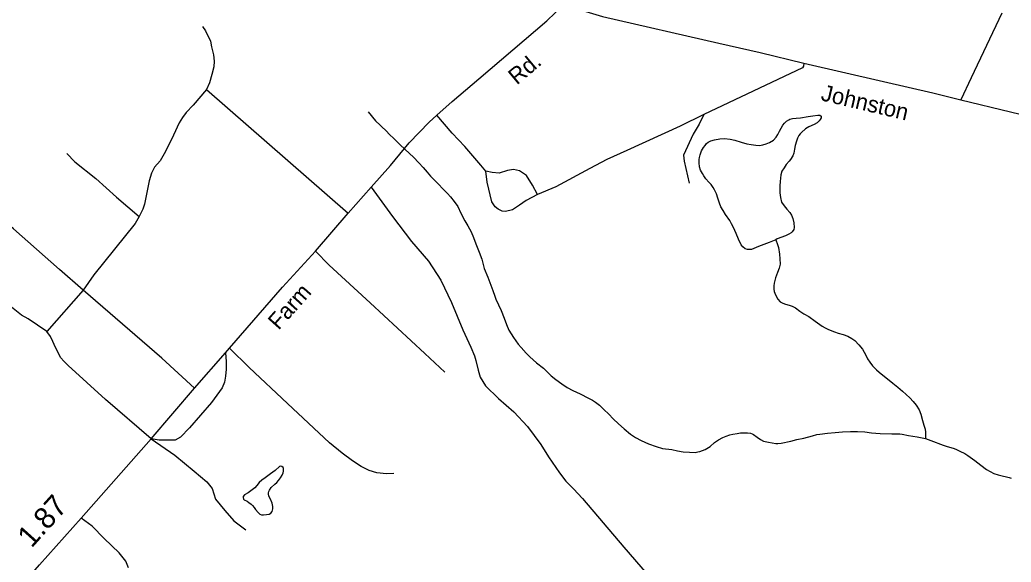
# Model space of a CAD drawing. Extents: x 2220236 to 2384410, y 720751 to 894131.
# Drawn here: x 2355355 to 2361132, y 851713 to 854872 of the extents above; entities that cross this region are included whole.
import ezdxf

# ---------------------------------------------------------------- set-up
doc = ezdxf.new("R2010")
doc.units = 0
for name, color, linetype in [('Exist Hydrographic Creek Single Shore', 7, 'Continuous'), ('Exist Hydrographic Misc Water Feature', 7, 'Continuous'), ('Exist Hydrographic Pond Under 1500 Sq Ft', 7, 'Continuous'), ('Exist Road Non-System Type 51', 7, 'Continuous'), ('Exist Road Secondary Mileage Hundredths English Label', 7, 'Continuous'), ('Exist Road Secondary Type 51 Attributed', 7, 'Continuous'), ('Exist Road Secondary Type 51 Label', 7, 'Continuous')]:
    doc.layers.add(name, color=color, linetype=linetype)

msp = doc.modelspace()

# ---------------------------------------------------------------- linework, layer by layer
at = {"layer": 'Exist Hydrographic Creek Single Shore'}
for points in [[(2357384.4, 854335.7), (2357428.8, 854284), (2357455.2, 854258.2), (2357465.4, 854248.7), (2357487.6, 854226.7), (2357511.9, 854203), (2357532.1, 854183.2), (2357550.5, 854165.9), (2357572.7, 854143.8), (2357599.1, 854118), (2357625.3, 854094.4), (2357649.5, 854072.5), (2357680.1, 854039.2), (2357706.2, 854011.4), (2357728.6, 853985.4), (2357748.9, 853961.6), (2357771.2, 853937.9), (2357795.5, 853914.3), (2357821.2, 853888.1), (2357848.2, 853861.3), (2357864.4, 853841.6), (2357886.6, 853813.7), (2357907.1, 853784.3), (2357925.4, 853746.3), (2357948, 853700.6), (2357966.2, 853672.5), (2357984.7, 853636.5), (2357999.1, 853604.9), (2358013.5, 853567.1), (2358032.2, 853519.3), (2358046.7, 853477.2), (2358061.4, 853423.7), (2358081.8, 853373.6), (2358110.9, 853296), (2358123.1, 853262.1), (2358129.4, 853244.3), (2358160.3, 853179.3), (2358176.9, 853134.6), (2358191.2, 853097.5), (2358205.7, 853065.2), (2358232.1, 853021.4), (2358258.6, 852983.7), (2358276.8, 852962.5), (2358305.4, 852930.8), (2358327.6, 852908.7), (2358366.1, 852874.9), (2358406.2, 852842), (2358451, 852797.9), (2358478.1, 852776.1), (2358512.9, 852751.2), (2358545.6, 852731.2), (2358577.9, 852712.2), (2358620, 852692.6), (2358668.3, 852669), (2358692.8, 852656.2), (2358710.6, 852644.4), (2358733, 852627.3), (2358759.3, 852602.1), (2358787.7, 852574.7), (2358813.7, 852546.9), (2358844.1, 852518.6), (2358876.5, 852489.7), (2358914.5, 852459.1), (2358943.2, 852439.9), (2358975.4, 852422.2), (2359019.2, 852402.7), (2359063.9, 852385.8), (2359100.1, 852375.8), (2359154.2, 852368.8), (2359188.3, 852361.3), (2359220.4, 852355.1), (2359256.9, 852352.7), (2359290.4, 852352.4), (2359305.7, 852354.7), (2359318.1, 852356.8), (2359348.2, 852368.5), (2359377.9, 852387.2), (2359403.6, 852409.5), (2359427.2, 852425.9), (2359451.3, 852438.4), (2359471, 852446.8), (2359493, 852454.9), (2359510.9, 852458.9), (2359535, 852463.2), (2359554.9, 852465.6), (2359578.5, 852466.6), (2359595, 852465.6), (2359613.1, 852464.1), (2359622.7, 852461.2), (2359631.1, 852456.6), (2359651.1, 852441), (2359671.4, 852427.1), (2359689.4, 852418.6), (2359717.6, 852411.6), (2359761.6, 852403.5), (2359772.8, 852404), (2359791.7, 852406.4)], [(2359791.7, 852406.4), (2359847.6, 852418.5), (2359883.4, 852427.5), (2359923.4, 852435.7), (2359975.1, 852448.3), (2360000.4, 852455.9), (2360017, 852459.2), (2360061.1, 852463.4), (2360106.9, 852467.8), (2360149, 852472.9), (2360195, 852473.1), (2360237, 852473.8), (2360278.7, 852472.3), (2360319, 852466.7), (2360369, 852462.8), (2360437.1, 852460), (2360483, 852460.3), (2360496.5, 852459.2), (2360533.3, 852451.5), (2360585.2, 852442.1), (2360633.5, 852432.6)], [(2360633.5, 852432.6), (2360679.5, 852416.4), (2360719.9, 852399.4), (2360736.8, 852393.5), (2360759.8, 852386.2), (2360794, 852376.2), (2360809.7, 852370.2), (2360832.4, 852360.3), (2360861.6, 852345.1), (2360880.4, 852333.7), (2360921, 852304.2), (2360955.2, 852278.4), (2360987.5, 852252.8), (2361009.6, 852240.6), (2361031.8, 852229), (2361056, 852221.1), (2361079.9, 852215.5), (2361104.1, 852210), (2361120, 852206.3), (2361132.3, 852201.9)]]:
    msp.add_lwpolyline(points, dxfattribs=at)
at = {"layer": 'Exist Hydrographic Misc Water Feature'}
msp.add_lwpolyline([(2359760, 853591.6), (2359769.6, 853564.1), (2359775.9, 853546.3), (2359782.5, 853506.5), (2359784.9, 853480.4), (2359785.2, 853448.2), (2359779.5, 853426), (2359769.8, 853400), (2359758.2, 853370), (2359750.3, 853337.8), (2359748.7, 853322), (2359748.7, 853304), (2359751.7, 853288.7), (2359759.4, 853269.3), (2359771.5, 853245.8), (2359785.9, 853230), (2359801.7, 853220.8), (2359818, 853214.9), (2359837.9, 853210.8), (2359856.2, 853205), (2359876.3, 853193.6), (2359900.4, 853175.6), (2359924.6, 853160.2), (2359952.9, 853144.3), (2359989.1, 853116.9), (2360031.3, 853087.4), (2360048.5, 853078.3), (2360067.6, 853067.5), (2360102, 853054.2), (2360123.9, 853046.2), (2360154.1, 853038.3), (2360180.1, 853028.8), (2360204.3, 853015), (2360220.6, 853003.2), (2360244.9, 852978), (2360265.2, 852954.2), (2360275.5, 852935.9), (2360287.5, 852914.1), (2360295.8, 852898), (2360308, 852878.8), (2360324.4, 852856.5), (2360346.7, 852832.8), (2360362.7, 852818.7), (2360385, 852801.5), (2360411.1, 852781.3), (2360443.3, 852756.3), (2360471.9, 852732.2), (2360498.1, 852708.7), (2360520.3, 852688.9), (2360542.4, 852669.5), (2360560.6, 852649.5), (2360578.9, 852627.3), (2360595.5, 852600.1), (2360605.7, 852574.2), (2360616.1, 852537.9), (2360622.4, 852510.3), (2360630.9, 852488.3), (2360632.9, 852470.3), (2360633.1, 852450.6), (2360633.4, 852435.9), (2360633.5, 852432.6)], dxfattribs=at)
at = {"layer": 'Exist Hydrographic Pond Under 1500 Sq Ft'}
for points in [[(2359404.3, 854173.8), (2359434.3, 854179.9), (2359462.5, 854180.1), (2359494.5, 854176.5), (2359522.6, 854171.1), (2359558.5, 854159.4), (2359592.7, 854150.3), (2359616.8, 854146.4), (2359644.9, 854142.6), (2359665, 854140.8), (2359684.9, 854143.2), (2359704.7, 854149), (2359724.7, 854157.3), (2359746.4, 854172), (2359762.1, 854188.4), (2359772, 854204.2), (2359782, 854223.7), (2359791.8, 854242.1), (2359801.3, 854258.9), (2359811.3, 854270.8), (2359823, 854281.2), (2359837.1, 854290.6), (2359842.8, 854293.5), (2359858.8, 854297.4), (2359879, 854299.9), (2359904.9, 854301.6), (2359948.9, 854308.3), (2359976.6, 854312.7), (2360004.7, 854317.1), (2360017.8, 854317), (2360024.6, 854311.4), (2360025, 854300.9), (2360018.9, 854290.8), (2360013.3, 854283), (2360001.2, 854272.7), (2359983.3, 854263.1), (2359953.6, 854248.8), (2359933.8, 854236.5), (2359910, 854215.8), (2359902.1, 854207.9)], [(2359902.1, 854207.9), (2359894, 854197.7), (2359886.5, 854182), (2359880.6, 854165.4), (2359873.4, 854141.1), (2359869, 854119.6), (2359865.4, 854094.8), (2359859.5, 854079.2), (2359845.9, 854058.9), (2359838.1, 854048.7), (2359821.8, 854029), (2359808.5, 854010.4), (2359796.5, 853990.3), (2359790.7, 853970.3), (2359785.5, 853930.1), (2359783.6, 853905.4), (2359783.9, 853880.8), (2359784.3, 853864.4), (2359788.3, 853836.6), (2359794.7, 853810.6), (2359809, 853788.3), (2359825.2, 853769.2), (2359841.4, 853750.8), (2359851.3, 853734.8), (2359859.9, 853715.5), (2359866.3, 853688.8), (2359866.7, 853663.3), (2359864.9, 853651), (2359856.9, 853637.6), (2359850.9, 853630.8), (2359837.1, 853622.7), (2359817.1, 853614.6), (2359769.3, 853596.3), (2359760, 853591.6)], [(2359760, 853591.6), (2359721.6, 853575.3), (2359658.9, 853551.4), (2359618.2, 853534.3), (2359608.1, 853533.9), (2359596.2, 853534), (2359582, 853537.7), (2359568, 853549.3), (2359559.7, 853561.4), (2359543.3, 853593.6), (2359529.1, 853627.5), (2359514.5, 853663), (2359502.4, 853684.5), (2359492.2, 853703.1), (2359467.8, 853738.2), (2359453.4, 853760.6), (2359441, 853782.1), (2359432.2, 853804), (2359422.5, 853833.8), (2359414.2, 853859.1), (2359403.8, 853881.6), (2359395.6, 853896.1), (2359383.4, 853913.6), (2359370.1, 853926.9), (2359353.3, 853945.2), (2359341.1, 853962.8), (2359332.9, 853977.2), (2359322.6, 853996.5), (2359316.2, 854016.6), (2359314, 854038.8), (2359313.8, 854058.5), (2359315.6, 854070.7), (2359319.6, 854086.6), (2359328.5, 854108.3), (2359338.9, 854129.1), (2359348.9, 854141), (2359356.7, 854151.1), (2359366.5, 854159.1), (2359382.6, 854168), (2359404.3, 854173.8)], [(2356728.1, 852019.5), (2356744.3, 852002.1), (2356754.5, 851991.7), (2356764.5, 851988.8), (2356776.3, 851988.6), (2356792.4, 851989.9), (2356808.3, 851992.2), (2356818.3, 851998.5), (2356826.1, 852007.1), (2356830.1, 852022.7), (2356829.8, 852036.8), (2356825.7, 852057), (2356815.6, 852080.5), (2356809.2, 852092.4), (2356806.6, 852099.8), (2356804.9, 852108.6), (2356804.9, 852116.8), (2356806.9, 852124.5), (2356810.8, 852132.8), (2356820.7, 852147), (2356842.2, 852166.9), (2356852.3, 852177.2), (2356862, 852189.1), (2356873.8, 852205), (2356883.7, 852219.5), (2356889.7, 852233.5), (2356891.3, 852243.4), (2356891.4, 852257.6), (2356889.1, 852264), (2356882.3, 852269.3), (2356875, 852271.7), (2356869.2, 852269.8), (2356843.2, 852247.4), (2356815.5, 852226.6), (2356785.9, 852204.7), (2356765.1, 852190.7), (2356749.6, 852176.9), (2356736.5, 852160), (2356724.6, 852145.7), (2356716.7, 852139.5), (2356685.1, 852116.8), (2356665.2, 852104.5), (2356656.4, 852096), (2356657.3, 852088.8), (2356659.3, 852080.7), (2356663.5, 852074.9), (2356679.6, 852067.4), (2356689.7, 852061.2), (2356703.8, 852051.3), (2356711.7, 852043.4), (2356720.1, 852031.3), (2356728.1, 852019.5)]]:
    msp.add_lwpolyline(points, dxfattribs=at)
at = {"layer": 'Exist Road Non-System Type 51'}
for p, q in [((2356444.2, 854466.6), (2357269.2, 853745.2)), ((2355725.3, 853297.2), (2355513, 853057.4))]:
    msp.add_line(p, q, dxfattribs=at)
for points in [[(2361078.6, 854910.3), (2360899.3, 854535.1), (2360838, 854406.3)], [(2356419, 854834.5), (2356437.3, 854808.8), (2356466, 854747.2), (2356472.3, 854715.2), (2356485, 854669.3), (2356487.3, 854631.4), (2356485.6, 854599.5), (2356474.3, 854553.2), (2356460.9, 854505), (2356444.2, 854466.6)], [(2359923.4, 854620), (2359921.4, 854601.6), (2359915.2, 854593.4), (2359341.9, 854320.4)], [(2356444.2, 854466.6), (2356366.5, 854376.1), (2356324.9, 854331.6), (2356303.3, 854303.3), (2356283.7, 854273.1), (2356250.6, 854200.7), (2356203.7, 854106.1), (2356172.5, 854051.8), (2356140.8, 854013.5), (2356123.2, 853979.2), (2356109.8, 853935), (2356081.4, 853798.8), (2356071.8, 853768.6), (2356050.3, 853726.5)], [(2358071.6, 853990.2), (2358042.1, 854025.9), (2357948, 854134.3), (2357874.5, 854212), (2357784.5, 854316.3)], [(2359341.9, 854320.4), (2359203, 854252.9), (2358892.9, 854110.4), (2358775.6, 854059), (2358677.7, 854005.4), (2358479.4, 853899.1), (2358371.1, 853853.8)], [(2359341.9, 854320.4), (2359313.3, 854265.1), (2359279.5, 854207.1), (2359223.1, 854084.3), (2359227.4, 854048.5), (2359255, 853920.8)], [(2355630.1, 854093.3), (2355676.7, 854045.8), (2355797.8, 853947.3), (2355919.1, 853838.8), (2356050.3, 853726.5)], [(2358371.1, 853853.8), (2358342.5, 853909.4), (2358308, 853965), (2358267.6, 853992.6), (2358231.5, 854000.1), (2358197.4, 853995.2), (2358148.3, 853978.8), (2358107.5, 853982.9), (2358071.6, 853990.2)], [(2358371.1, 853853.8), (2358305.7, 853819.1), (2358268, 853792.5), (2358226.3, 853766), (2358186.5, 853755.6), (2358166.4, 853757.3), (2358142.3, 853769.2), (2358126.1, 853782.9), (2358105.7, 853812.7), (2358078.5, 853926.2), (2358071.6, 853990.2)], [(2357402.3, 853897), (2357527.8, 853726.1), (2357637.4, 853580), (2357737.5, 853465.5), (2357809.1, 853355.1), (2357870.4, 853226.2), (2357937.8, 853066.7), (2357982.8, 852964.4), (2358005.3, 852915.4), (2358013.4, 852886.7), (2358025.7, 852831.5), (2358038, 852790.6), (2358069.5, 852741), (2358144.4, 852665.8), (2358233.4, 852589), (2358313.9, 852502.2), (2358391.6, 852397.9), (2358436.5, 852326.4), (2358499.9, 852232.3), (2358536.7, 852185.2), (2358581.6, 852140.3), (2358633.7, 852084), (2358874.9, 851799.7), (2359220.3, 851400.9)], [(2355725.3, 853297.2), (2355586.9, 853417), (2355319.3, 853654), (2355160.9, 853790), (2355138.5, 853801.2), (2355116.1, 853805.4), (2354877.9, 853804), (2354586.4, 853798.4), (2354566.8, 853790), (2354558.4, 853781.6), (2354544.4, 853759.2), (2354527.6, 853724.1), (2354479.9, 853446.5), (2354447.7, 853302.1), (2354444.9, 853262.8), (2354447.7, 853241.8), (2354456.1, 853229.2), (2354472.9, 853229.2), (2354486.9, 853225), (2354505.1, 853213.7)], [(2356050.3, 853726.5), (2356026.8, 853686.1), (2355786.3, 853387.6), (2355725.3, 853297.2)], [(2357078.9, 853524.3), (2357158.8, 853442.3), (2357396.3, 853223.5), (2357715.8, 852929.1), (2357831.4, 852819.7)], [(2356373.7, 852727.2), (2356182.2, 852900.3), (2355725.3, 853297.2)], [(2355513, 853057.4), (2355403.8, 853130.8), (2355365.5, 853152.5), (2355248.2, 853244.6)], [(2356120.1, 852431.3), (2355854.6, 852659.9), (2355637.4, 852857.6), (2355612.1, 852882.8), (2355594.4, 852903.3), (2355563.1, 852962.7), (2355548.7, 852998.5), (2355534, 853027.9), (2355513, 853057.4)], [(2356554.5, 852931.9), (2356558.7, 852881.4), (2356557.3, 852836.6), (2356553.1, 852797.3), (2356547.5, 852762.2), (2356534.9, 852728.6), (2356471.8, 852643.1), (2356344.3, 852495.8), (2356291.8, 852441.8), (2356260.2, 852424.3), (2356212.6, 852422.9), (2356167.8, 852422.9), (2356120.1, 852431.3)], [(2357534.7, 852229.4), (2357492.7, 852226.6), (2357436.6, 852233.6), (2357390.4, 852247.6), (2357344.1, 852270.1), (2357293.7, 852302.3), (2357233.4, 852347.2), (2357160.6, 852407.5), (2356915.3, 852637.4), (2356692.5, 852846.4), (2356577, 852959.1)], [(2356120.1, 852431.3), (2356258.8, 852336), (2356372.3, 852243.4), (2356445.2, 852181.7), (2356476, 852141.1), (2356495.7, 852079.4), (2356550.3, 852013.5), (2356603.4, 851953.7), (2356672.1, 851900.5)], [(2355987.8, 851680.3), (2355973.5, 851719.1), (2355934.6, 851766.2), (2355846.7, 851850), (2355776.6, 851922), (2355713.4, 851968.3)]]:
    msp.add_lwpolyline(points, dxfattribs=at)
at = {"layer": 'Exist Road Secondary Type 51 Attributed'}
for points in [[(2355169.9, 851353.9), (2355471, 851698.1), (2355713.4, 851968.3), (2356120.1, 852431.3), (2356373.7, 852727.2), (2356554.5, 852931.9), (2356577, 852959.1), (2356885.6, 853314), (2357078.9, 853524.3), (2357269.2, 853745.2), (2357402.3, 853897), (2357514.8, 854023.8), (2357624.7, 854155.2), (2357741.2, 854276.7), (2357784.5, 854316.3), (2357874.5, 854396), (2358029.8, 854529), (2358426, 854866.5), (2358522.8, 854959.7)], [(2358522.8, 854959.7), (2358751.3, 854891), (2359428.8, 854736.5), (2359670, 854681.3), (2359923.4, 854620), (2360388.4, 854512.6), (2360675.5, 854446.1), (2360838, 854406.3), (2361417.4, 854266.2)]]:
    msp.add_lwpolyline(points, dxfattribs=at)

# ---------------------------------------------------------------- texts
at = {"layer": 'Exist Road Secondary Mileage Hundredths English Label'}
msp.add_text('1.87', height=125, rotation=48.10549, dxfattribs=at).set_placement((2355423.5, 851790.9))
at = {"layer": 'Exist Road Secondary Type 51 Label'}
for s, rotation, p in [('Rd.', 39.83968, (2358251.5, 854489.9)), ('Johnston', 346.71895, (2360018.9, 854404.3)), ('Farm', 48.25933, (2356863.2, 853060.7))]:
    msp.add_text(s, height=95, rotation=rotation, dxfattribs=at).set_placement(p)

doc.saveas('drawing.dxf')
